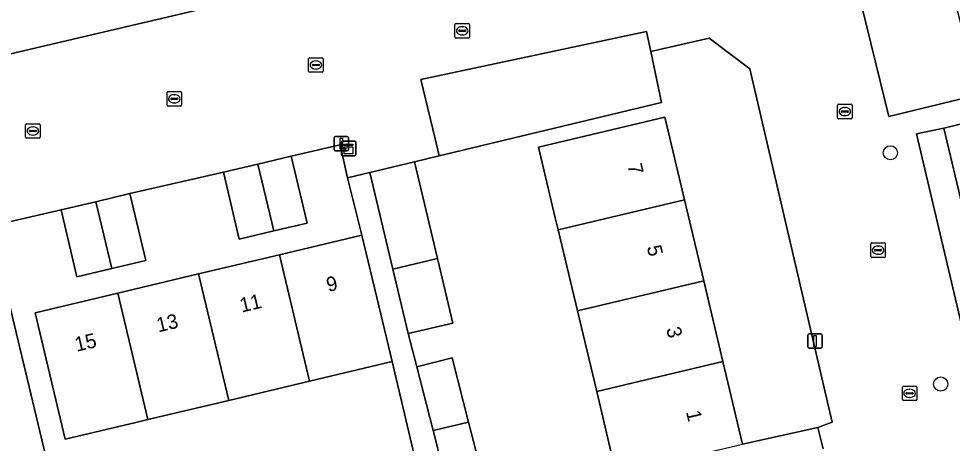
# Model space of a CAD drawing. Extents: x 158031 to 159244, y 380104 to 381214.
# Drawn here: x 158929.2 to 158993.5, y 381008.6 to 381037.8 of the extents above; entities that cross this region are included whole.
import ezdxf

# ---------------------------------------------------------------- set-up
doc = ezdxf.new("R2010")
doc.units = 0
for name, color, linetype in [('IMGEO_Boom', 7, 'Continuous'), ('IMGEO_Erf', 7, 'Continuous'), ('IMGEO_Kast', 7, 'Continuous'), ('IMGEO_Kolk', 7, 'Continuous'), ('IMGEO_Lichtmast', 7, 'Continuous'), ('IMGEO_Pand', 7, 'Continuous'), ('IMGEO_Pand_nummerreeks', 7, 'Continuous'), ('IMGEO_Parkeervlak_open', 7, 'Continuous'), ('IMGEO_Rijbaan_lokaal_open', 7, 'Continuous'), ('IMGEO_Voetpad_open', 7, 'Continuous')]:
    doc.layers.add(name, color=color, linetype=linetype)

msp = doc.modelspace()

# ---------------------------------------------------------------- linework, layer by layer
at = {"layer": 'IMGEO_Boom'}
for centre in [(158989.209, 381028.602), (158992.68, 381012.661)]:
    msp.add_circle(centre, 0.489, dxfattribs=at)
at = {"layer": 'IMGEO_Erf'}
for points in [[(158921.141, 381033.685), (158971.617, 381045.527)], [(158970.328, 381006.451), (158968.984, 381012.145), (158967.655, 381017.717), (158966.326, 381023.292), (158966.128, 381024.117), (158964.972, 381028.981), (158973.671, 381031.049), (158975.023, 381025.36), (158976.348, 381019.785), (158977.673, 381014.212), (158979.026, 381008.519), (158984.206, 381009.66), (158985.199, 381010.023), (158979.538, 381034.385), (158976.734, 381036.494), (158972.707, 381035.572), (158973.453, 381032.077), (158958.129, 381028.385), (158956.421, 381027.974), (158958.005, 381021.313), (158959.062, 381016.866), (158955.985, 381016.134), (158956.586, 381013.848), (158959.025, 381014.469), (158960.152, 381010.044), (158961.306, 381005.513)], [(158994.241, 381024.601), (158992.886, 381030.303), (158991.005, 381029.899), (158995.045, 381012.767)], [(158957.171, 381004.563), (158954.879, 381014.21), (158949.197, 381012.859), (158943.624, 381011.534), (158938.052, 381010.21), (158937.228, 381010.014), (158932.363, 381008.857), (158930.292, 381017.573), (158935.979, 381018.925), (158941.551, 381020.249), (158947.123, 381021.574), (158952.808, 381022.925), (158951.8, 381026.866), (158951.316, 381029.139), (158947.935, 381028.366), (158949.03, 381023.76), (158946.733, 381023.214), (158944.357, 381022.649), (158943.262, 381027.255), (158936.812, 381025.783), (158937.907, 381021.177), (158935.575, 381020.623), (158933.172, 381020.052), (158932.077, 381024.658), (158928.192, 381023.768)], [(158927.463, 381022.463), (158932.749, 381000.442)]]:
    msp.add_lwpolyline(points, dxfattribs=at)
at = {"layer": 'IMGEO_Kast'}
for p, q in [((158951.394, 381028.476), (158951.394, 381029.317)), ((158951.394, 381029.317), (158951.394, 381028.476)), ((158951.469, 381029.401), (158952.31, 381029.401)), ((158952.31, 381029.401), (158951.469, 381029.401)), ((158952.394, 381029.326), (158952.394, 381028.485)), ((158952.394, 381028.485), (158952.394, 381029.326)), ((158952.319, 381028.401), (158951.478, 381028.401)), ((158951.478, 381028.401), (158952.319, 381028.401))]:
    msp.add_line(p, q, dxfattribs=at)
for points in [[(158951.589, 381029.191), (158952.189, 381029.191), (158952.189, 381029.106), (158951.589, 381029.106), (158951.589, 381029.191)], [(158951.589, 381029.016), (158952.189, 381029.016), (158952.189, 381028.527), (158951.589, 381028.527), (158951.589, 381029.016)]]:
    msp.add_lwpolyline(points, dxfattribs=at)
msp.add_circle((158951.673, 381028.865), 0.0377, dxfattribs=at)
for centre, start, end in [((158951.472, 381029.323), 92.4484, 184.28452), ((158951.472, 381029.323), 92.4484, 184.28452), ((158952.316, 381029.323), 2.4484, 94.28452), ((158952.316, 381029.323), 2.4484, 94.28452), ((158951.472, 381028.479), 182.4484, 274.28452), ((158951.472, 381028.479), 182.4484, 274.28452), ((158952.316, 381028.479), 272.4484, 4.28452), ((158952.316, 381028.479), 272.4484, 4.28452)]:
    msp.add_arc(centre, 0.0779, start, end, dxfattribs=at)
at = {"layer": 'IMGEO_Kolk'}
for p, q in [((158959.214, 381036.582), (158959.214, 381037.434)), ((158959.289, 381037.508), (158960.141, 381037.508)), ((158959.702, 381037.288), (158959.727, 381037.288)), ((158960.215, 381037.434), (158960.215, 381036.582)), ((158959.473, 381037.002), (158959.473, 381037.014)), ((158959.911, 381036.965), (158959.513, 381036.965)), ((158959.516, 381037.051), (158959.914, 381037.051)), ((158959.725, 381036.728), (158959.7, 381036.728)), ((158959.957, 381037.014), (158959.957, 381037.002)), ((158960.141, 381036.508), (158959.289, 381036.508)), ((158949.131, 381034.226), (158949.131, 381035.078)), ((158949.206, 381035.152), (158950.058, 381035.152)), ((158949.39, 381034.646), (158949.39, 381034.658)), ((158949.433, 381034.695), (158949.831, 381034.695)), ((158949.619, 381034.932), (158949.644, 381034.932)), ((158949.874, 381034.658), (158949.874, 381034.646)), ((158950.132, 381035.078), (158950.132, 381034.226)), ((158950.058, 381034.152), (158949.206, 381034.152)), ((158949.828, 381034.609), (158949.43, 381034.609)), ((158949.642, 381034.372), (158949.617, 381034.372)), ((158939.377, 381031.894), (158939.377, 381032.746)), ((158939.452, 381032.82), (158940.304, 381032.82)), ((158940.378, 381032.746), (158940.378, 381031.894)), ((158939.636, 381032.314), (158939.636, 381032.326)), ((158940.074, 381032.277), (158939.676, 381032.277)), ((158939.679, 381032.363), (158940.077, 381032.363)), ((158939.865, 381032.6), (158939.89, 381032.6)), ((158940.12, 381032.326), (158940.12, 381032.314)), ((158940.304, 381031.82), (158939.452, 381031.82)), ((158939.888, 381032.04), (158939.863, 381032.04)), ((158985.571, 381031.017), (158985.571, 381031.869)), ((158985.646, 381031.943), (158986.498, 381031.943)), ((158985.83, 381031.437), (158985.83, 381031.449)), ((158985.873, 381031.486), (158986.271, 381031.486)), ((158986.059, 381031.723), (158986.084, 381031.723)), ((158986.314, 381031.449), (158986.314, 381031.437)), ((158986.572, 381031.869), (158986.572, 381031.017)), ((158986.498, 381030.943), (158985.646, 381030.943)), ((158986.268, 381031.4), (158985.87, 381031.4)), ((158986.082, 381031.163), (158986.057, 381031.163)), ((158929.637, 381029.677), (158929.637, 381030.529)), ((158929.712, 381030.603), (158930.564, 381030.603)), ((158929.939, 381030.146), (158930.337, 381030.146)), ((158930.125, 381030.383), (158930.15, 381030.383)), ((158930.638, 381030.529), (158930.638, 381029.677)), ((158930.564, 381029.603), (158929.712, 381029.603)), ((158929.896, 381030.097), (158929.896, 381030.109)), ((158930.334, 381030.06), (158929.936, 381030.06)), ((158930.148, 381029.823), (158930.123, 381029.823)), ((158930.38, 381030.109), (158930.38, 381030.097)), ((158987.861, 381021.464), (158987.861, 381022.316)), ((158987.936, 381022.39), (158988.788, 381022.39)), ((158988.12, 381021.884), (158988.12, 381021.896)), ((158988.558, 381021.847), (158988.16, 381021.847)), ((158988.163, 381021.933), (158988.561, 381021.933)), ((158988.349, 381022.17), (158988.374, 381022.17)), ((158988.604, 381021.896), (158988.604, 381021.884)), ((158988.862, 381022.316), (158988.862, 381021.464)), ((158988.788, 381021.39), (158987.936, 381021.39)), ((158988.372, 381021.61), (158988.347, 381021.61)), ((158990.034, 381011.595), (158990.034, 381012.447)), ((158990.109, 381012.521), (158990.961, 381012.521)), ((158990.522, 381012.301), (158990.547, 381012.301)), ((158991.035, 381012.447), (158991.035, 381011.595)), ((158990.961, 381011.521), (158990.109, 381011.521)), ((158990.293, 381012.015), (158990.293, 381012.027)), ((158990.731, 381011.978), (158990.333, 381011.978)), ((158990.336, 381012.064), (158990.734, 381012.064)), ((158990.545, 381011.741), (158990.52, 381011.741)), ((158990.777, 381012.027), (158990.777, 381012.015))]:
    msp.add_line(p, q, dxfattribs=at)
for points in [[(158959.214, 381036.582), (158959.214, 381037.434)], [(158959.289, 381037.508), (158960.141, 381037.508)], [(158960.215, 381037.434), (158960.215, 381036.582)], [(158960.141, 381036.508), (158959.289, 381036.508)], [(158949.131, 381034.226), (158949.131, 381035.078)], [(158949.206, 381035.152), (158950.058, 381035.152)], [(158950.132, 381035.078), (158950.132, 381034.226)], [(158950.058, 381034.152), (158949.206, 381034.152)], [(158939.377, 381031.894), (158939.377, 381032.746)], [(158939.452, 381032.82), (158940.304, 381032.82)], [(158940.378, 381032.746), (158940.378, 381031.894)], [(158940.304, 381031.82), (158939.452, 381031.82)], [(158985.571, 381031.017), (158985.571, 381031.869)], [(158985.646, 381031.943), (158986.498, 381031.943)], [(158986.572, 381031.869), (158986.572, 381031.017)], [(158986.498, 381030.943), (158985.646, 381030.943)], [(158929.637, 381029.677), (158929.637, 381030.529)], [(158929.712, 381030.603), (158930.564, 381030.603)], [(158930.638, 381030.529), (158930.638, 381029.677)], [(158930.564, 381029.603), (158929.712, 381029.603)], [(158987.861, 381021.464), (158987.861, 381022.316)], [(158987.936, 381022.39), (158988.788, 381022.39)], [(158988.862, 381022.316), (158988.862, 381021.464)], [(158988.788, 381021.39), (158987.936, 381021.39)], [(158990.034, 381011.595), (158990.034, 381012.447)], [(158990.109, 381012.521), (158990.961, 381012.521)], [(158991.035, 381012.447), (158991.035, 381011.595)], [(158990.961, 381011.521), (158990.109, 381011.521)]]:
    msp.add_lwpolyline(points, dxfattribs=at)
for centre, radius, start, end in [((158959.291, 381037.432), 0.0765, 91.55205, 178.44795), ((158959.291, 381037.432), 0.0765, 91.55205, 178.44795), ((158960.139, 381037.432), 0.0765, 1.55205, 88.44795), ((158960.139, 381037.432), 0.0765, 1.55205, 88.44795), ((158959.291, 381036.584), 0.0765, 181.55205, 268.44795), ((158959.291, 381036.584), 0.0765, 181.55205, 268.44795), ((158959.513, 381037.011), 0.0403, 85.87752, 175.75265), ((158959.51, 381037.001), 0.0366, 178.93798, 274.71019), ((158959.914, 381037.008), 0.043, 264.86636, 352.45326), ((158959.918, 381037.013), 0.0386, 1.73085, 96.63898), ((158960.139, 381036.584), 0.0765, 271.55205, 358.44795), ((158960.139, 381036.584), 0.0765, 271.55205, 358.44795), ((158949.208, 381035.076), 0.0765, 91.55205, 178.44795), ((158949.208, 381035.076), 0.0765, 91.55205, 178.44795), ((158949.43, 381034.655), 0.0403, 85.87752, 175.75265), ((158949.427, 381034.645), 0.0366, 178.93798, 274.71019), ((158949.831, 381034.652), 0.043, 264.86636, 352.45326), ((158949.835, 381034.657), 0.0386, 1.73085, 96.63898), ((158950.056, 381035.076), 0.0765, 1.55205, 88.44795), ((158950.056, 381035.076), 0.0765, 1.55205, 88.44795), ((158949.208, 381034.228), 0.0765, 181.55205, 268.44795), ((158949.208, 381034.228), 0.0765, 181.55205, 268.44795), ((158950.056, 381034.228), 0.0765, 271.55205, 358.44795), ((158950.056, 381034.228), 0.0765, 271.55205, 358.44795), ((158939.454, 381032.744), 0.0765, 91.55205, 178.44795), ((158939.454, 381032.744), 0.0765, 91.55205, 178.44795), ((158940.302, 381032.744), 0.0765, 1.55205, 88.44795), ((158940.302, 381032.744), 0.0765, 1.55205, 88.44795), ((158939.676, 381032.323), 0.0403, 85.87752, 175.75265), ((158939.673, 381032.313), 0.0366, 178.93798, 274.71019), ((158940.077, 381032.32), 0.043, 264.86636, 352.45326), ((158940.081, 381032.325), 0.0386, 1.73085, 96.63898), ((158939.454, 381031.896), 0.0765, 181.55205, 268.44795), ((158939.454, 381031.896), 0.0765, 181.55205, 268.44795), ((158940.302, 381031.896), 0.0765, 271.55205, 358.44795), ((158940.302, 381031.896), 0.0765, 271.55205, 358.44795), ((158985.648, 381031.867), 0.0765, 91.55205, 178.44795), ((158985.648, 381031.867), 0.0765, 91.55205, 178.44795), ((158985.87, 381031.446), 0.0403, 85.87752, 175.75265), ((158985.867, 381031.436), 0.0366, 178.93798, 274.71019), ((158986.271, 381031.443), 0.043, 264.86636, 352.45326), ((158986.275, 381031.448), 0.0386, 1.73085, 96.63898), ((158986.496, 381031.867), 0.0765, 1.55205, 88.44795), ((158986.496, 381031.867), 0.0765, 1.55205, 88.44795), ((158985.648, 381031.019), 0.0765, 181.55205, 268.44795), ((158985.648, 381031.019), 0.0765, 181.55205, 268.44795), ((158986.496, 381031.019), 0.0765, 271.55205, 358.44795), ((158986.496, 381031.019), 0.0765, 271.55205, 358.44795), ((158929.714, 381030.527), 0.0765, 91.55205, 178.44795), ((158929.714, 381030.527), 0.0765, 91.55205, 178.44795), ((158929.936, 381030.106), 0.0403, 85.87752, 175.75265), ((158930.341, 381030.108), 0.0386, 1.73085, 96.63898), ((158930.562, 381030.527), 0.0765, 1.55205, 88.44795), ((158930.562, 381030.527), 0.0765, 1.55205, 88.44795), ((158929.714, 381029.679), 0.0765, 181.55205, 268.44795), ((158929.714, 381029.679), 0.0765, 181.55205, 268.44795), ((158929.933, 381030.096), 0.0366, 178.93798, 274.71019), ((158930.337, 381030.103), 0.043, 264.86636, 352.45326), ((158930.562, 381029.679), 0.0765, 271.55205, 358.44795), ((158930.562, 381029.679), 0.0765, 271.55205, 358.44795), ((158987.938, 381022.314), 0.0765, 91.55205, 178.44795), ((158987.938, 381022.314), 0.0765, 91.55205, 178.44795), ((158988.16, 381021.893), 0.0403, 85.87752, 175.75265), ((158988.157, 381021.883), 0.0366, 178.93798, 274.71019), ((158988.561, 381021.89), 0.043, 264.86636, 352.45326), ((158988.565, 381021.895), 0.0386, 1.73085, 96.63898), ((158988.786, 381022.314), 0.0765, 1.55205, 88.44795), ((158988.786, 381022.314), 0.0765, 1.55205, 88.44795), ((158987.938, 381021.466), 0.0765, 181.55205, 268.44795), ((158987.938, 381021.466), 0.0765, 181.55205, 268.44795), ((158988.786, 381021.466), 0.0765, 271.55205, 358.44795), ((158988.786, 381021.466), 0.0765, 271.55205, 358.44795), ((158990.111, 381012.445), 0.0765, 91.55205, 178.44795), ((158990.111, 381012.445), 0.0765, 91.55205, 178.44795), ((158990.959, 381012.445), 0.0765, 1.55205, 88.44795), ((158990.959, 381012.445), 0.0765, 1.55205, 88.44795), ((158990.111, 381011.597), 0.0765, 181.55205, 268.44795), ((158990.111, 381011.597), 0.0765, 181.55205, 268.44795), ((158990.333, 381012.024), 0.0403, 85.87752, 175.75265), ((158990.33, 381012.014), 0.0366, 178.93798, 274.71019), ((158990.734, 381012.021), 0.043, 264.86636, 352.45326), ((158990.738, 381012.026), 0.0386, 1.73085, 96.63898), ((158990.959, 381011.597), 0.0765, 271.55205, 358.44795), ((158990.959, 381011.597), 0.0765, 271.55205, 358.44795)]:
    msp.add_arc(centre, radius, start, end, dxfattribs=at)
for centre, major_axis, ratio, start_param, end_param in [((158959.701, 381037.008), (-0.387, 0.002), 0.722429, 4.712389, 7.853982), ((158959.726, 381037.008), (-0.39, 0.002), 0.717154, 1.570796, 4.712389), ((158949.618, 381034.652), (-0.387, 0.002), 0.722429, 4.712389, 7.853982), ((158949.643, 381034.652), (-0.39, 0.002), 0.717154, 1.570796, 4.712389), ((158939.864, 381032.32), (-0.387, 0.002), 0.722429, 4.712389, 7.853982), ((158939.889, 381032.32), (-0.39, 0.002), 0.717154, 1.570796, 4.712389), ((158986.058, 381031.443), (-0.387, 0.002), 0.722429, 4.712389, 7.853982), ((158986.083, 381031.443), (-0.39, 0.002), 0.717154, 1.570796, 4.712389), ((158930.124, 381030.103), (-0.387, 0.002), 0.722429, 4.712389, 7.853982), ((158930.149, 381030.103), (-0.39, 0.002), 0.717154, 1.570796, 4.712389), ((158988.348, 381021.89), (-0.387, 0.002), 0.722429, 4.712389, 7.853982), ((158988.373, 381021.89), (-0.39, 0.002), 0.717154, 1.570796, 4.712389), ((158990.521, 381012.021), (-0.387, 0.002), 0.722429, 4.712389, 7.853982), ((158990.546, 381012.021), (-0.39, 0.002), 0.717154, 1.570796, 4.712389)]:
    msp.add_ellipse(centre, major_axis=major_axis, ratio=ratio, start_param=start_param, end_param=end_param, dxfattribs=at)
at = {"layer": 'IMGEO_Lichtmast'}
for p, q in [((158950.891, 381028.824), (158950.891, 381029.624)), ((158950.891, 381029.624), (158950.891, 381028.824)), ((158950.991, 381029.724), (158951.781, 381029.724)), ((158951.781, 381029.724), (158950.991, 381029.724)), ((158951.881, 381029.624), (158951.881, 381028.824)), ((158951.881, 381028.824), (158951.881, 381029.624)), ((158951.781, 381028.724), (158950.991, 381028.724)), ((158950.991, 381028.724), (158951.781, 381028.724)), ((158983.518, 381015.222), (158983.518, 381016.022)), ((158983.518, 381016.022), (158983.518, 381015.222)), ((158983.618, 381016.122), (158984.408, 381016.122)), ((158984.408, 381016.122), (158983.618, 381016.122)), ((158984.508, 381016.022), (158984.508, 381015.222)), ((158984.508, 381015.222), (158984.508, 381016.022)), ((158984.408, 381015.122), (158983.618, 381015.122)), ((158983.618, 381015.122), (158984.408, 381015.122))]:
    msp.add_line(p, q, dxfattribs=at)
for points in [[(158951.311, 381029.599), (158951.461, 381029.599), (158951.461, 381028.849), (158951.311, 381028.849), (158951.311, 381029.599)], [(158983.938, 381015.997), (158984.088, 381015.997), (158984.088, 381015.247), (158983.938, 381015.247), (158983.938, 381015.997)]]:
    msp.add_lwpolyline(points, dxfattribs=at)
for centre, start, end in [((158950.991, 381029.624), 90, 180), ((158950.991, 381029.624), 90, 180), ((158951.781, 381029.624), 0, 90), ((158951.781, 381029.624), 360, 90), ((158950.991, 381028.824), 180, 270), ((158950.991, 381028.824), 180, 270), ((158951.781, 381028.824), 270, 0), ((158951.781, 381028.824), 270, 0), ((158983.618, 381016.022), 90, 180), ((158983.618, 381016.022), 90, 180), ((158984.408, 381016.022), 0, 90), ((158984.408, 381016.022), 360, 90), ((158983.618, 381015.222), 180, 270), ((158983.618, 381015.222), 180, 270), ((158984.408, 381015.222), 270, 0), ((158984.408, 381015.222), 270, 0)]:
    msp.add_arc(centre, 0.1, start, end, dxfattribs=at)
at = {"layer": 'IMGEO_Pand'}
for points in [[(158994.241, 381024.601), (159000, 381025.969), (159003.014, 381026.684), (159001.654, 381032.417), (159000, 381031.994), (158995.74, 381030.981), (158992.886, 381030.303)], [(158966.326, 381023.292), (158975.023, 381025.36), (158973.671, 381031.049), (158964.972, 381028.981), (158966.128, 381024.117)], [(158945.637, 381027.82), (158946.733, 381023.214), (158949.03, 381023.76), (158947.935, 381028.366)], [(158945.637, 381027.82), (158943.262, 381027.255), (158944.357, 381022.649), (158946.733, 381023.214)], [(158958.005, 381021.313), (158956.421, 381027.974), (158953.345, 381027.242), (158954.928, 381020.582)], [(158934.48, 381025.229), (158935.575, 381020.623), (158937.907, 381021.177), (158936.812, 381025.783)], [(158934.48, 381025.229), (158932.077, 381024.658), (158933.172, 381020.052), (158935.575, 381020.623)], [(158967.655, 381017.717), (158976.348, 381019.785), (158975.023, 381025.36), (158966.326, 381023.292)], [(158947.123, 381021.574), (158949.197, 381012.859), (158954.879, 381014.21), (158953.964, 381018.061), (158952.808, 381022.925)], [(158943.624, 381011.534), (158949.197, 381012.859), (158947.123, 381021.574), (158941.551, 381020.249)], [(158958.005, 381021.313), (158954.928, 381020.582), (158955.985, 381016.134), (158959.062, 381016.866)], [(158935.979, 381018.925), (158938.052, 381010.21), (158943.624, 381011.534), (158941.551, 381020.249)], [(158967.655, 381017.717), (158968.984, 381012.145), (158977.673, 381014.212), (158976.348, 381019.785)], [(158935.979, 381018.925), (158930.292, 381017.573), (158932.363, 381008.857), (158937.228, 381010.014), (158938.052, 381010.21)], [(158957.703, 381009.461), (158960.152, 381010.044), (158959.025, 381014.469), (158956.586, 381013.848)], [(158977.673, 381014.212), (158968.984, 381012.145), (158970.328, 381006.451), (158974.162, 381007.363), (158979.026, 381008.519)], [(158957.703, 381009.461), (158958.867, 381004.891), (158961.306, 381005.513), (158960.152, 381010.044)]]:
    msp.add_lwpolyline(points, close=True, dxfattribs=at)
at = {"layer": 'IMGEO_Parkeervlak_open'}
for points in [[(158991.711, 381046.613), (158985.752, 381045.077), (158986.669, 381041.06), (158989.098, 381031.1), (158995.318, 381032.618)], [(158972.707, 381035.572), (158972.409, 381036.968), (158956.861, 381033.649), (158957.846, 381029.557), (158958.129, 381028.385), (158973.453, 381032.077)]]:
    msp.add_lwpolyline(points, close=True, dxfattribs=at)
at = {"layer": 'IMGEO_Rijbaan_lokaal_open'}
for points in [[(158991.005, 381029.899), (158992.886, 381030.303), (158995.74, 381030.981), (158995.318, 381032.618), (158989.098, 381031.1), (158986.669, 381041.06), (158985.752, 381045.077), (158991.711, 381046.613), (158990.669, 381050.656), (158990.376, 381051.793), (158988.76, 381051.424), (158971.2, 381047.419), (158971.617, 381045.527), (158921.141, 381033.685), (158921.442, 381032.413), (158910.394, 381029.848), (158908.905, 381029.502), (158897.265, 381026.799), (158896.884, 381028.012), (158869.161, 381021.503), (158868.803, 381023.305), (158850.555, 381019.022)], [(158928.192, 381023.768), (158932.077, 381024.658), (158934.48, 381025.229), (158936.812, 381025.783), (158943.262, 381027.255), (158945.637, 381027.82), (158947.935, 381028.366), (158951.316, 381029.139), (158951.8, 381026.866), (158953.345, 381027.242), (158956.421, 381027.974), (158958.129, 381028.385), (158957.846, 381029.557), (158956.861, 381033.649), (158972.409, 381036.968), (158972.707, 381035.572), (158976.734, 381036.494), (158979.538, 381034.385), (158985.199, 381010.023), (158984.206, 381009.66), (158984.572, 381008.188)], [(158995.045, 381012.767), (158991.005, 381029.899)]]:
    msp.add_lwpolyline(points, dxfattribs=at)
at = {"layer": 'IMGEO_Voetpad_open'}
for points in [[(158958.867, 381004.891), (158957.703, 381009.461), (158956.586, 381013.848), (158955.985, 381016.134), (158954.928, 381020.582), (158953.345, 381027.242), (158951.8, 381026.866), (158952.808, 381022.925), (158953.964, 381018.061), (158954.879, 381014.21), (158957.171, 381004.563)], [(158984.572, 381008.188), (158984.206, 381009.66), (158979.026, 381008.519)]]:
    msp.add_lwpolyline(points, dxfattribs=at)
msp.add_lwpolyline([(158935.335, 380997.769), (158935.033, 380999.051), (158933.475, 381000), (158932.749, 381000.442), (158927.463, 381022.463), (158924.494, 381021.75), (158926.773, 381011.916), (158927.068, 381010.645), (158929.505, 381000), (158929.87, 380998.408), (158931.774, 380997.318), (158934.536, 380985.641), (158935.569, 380981.277), (158936.814, 380976.013), (158937.673, 380972.381), (158942.429, 380973.545), (158940.805, 380974.564)], close=True, dxfattribs=at)

# ---------------------------------------------------------------- texts
at = {"layer": 'IMGEO_Pand_nummerreeks'}
for s, rotation, p in [('7', 283.37015, (158971.085, 381027.742)), ('5', 283.37015, (158972.424, 381022.11)), ('9', 13.37094, (158950.484, 381019.001)), ('11', 13.37094, (158944.519, 381017.584)), ('13', 13.37094, (158938.779, 381016.219)), ('15', 13.37094, (158933.15, 381014.881)), ('3', 283.37015, (158973.762, 381016.477)), ('1', 283.37015, (158975.127, 381010.734))]:
    msp.add_text(s, height=1, rotation=rotation, dxfattribs=at).set_placement(p)

doc.saveas('drawing.dxf')
